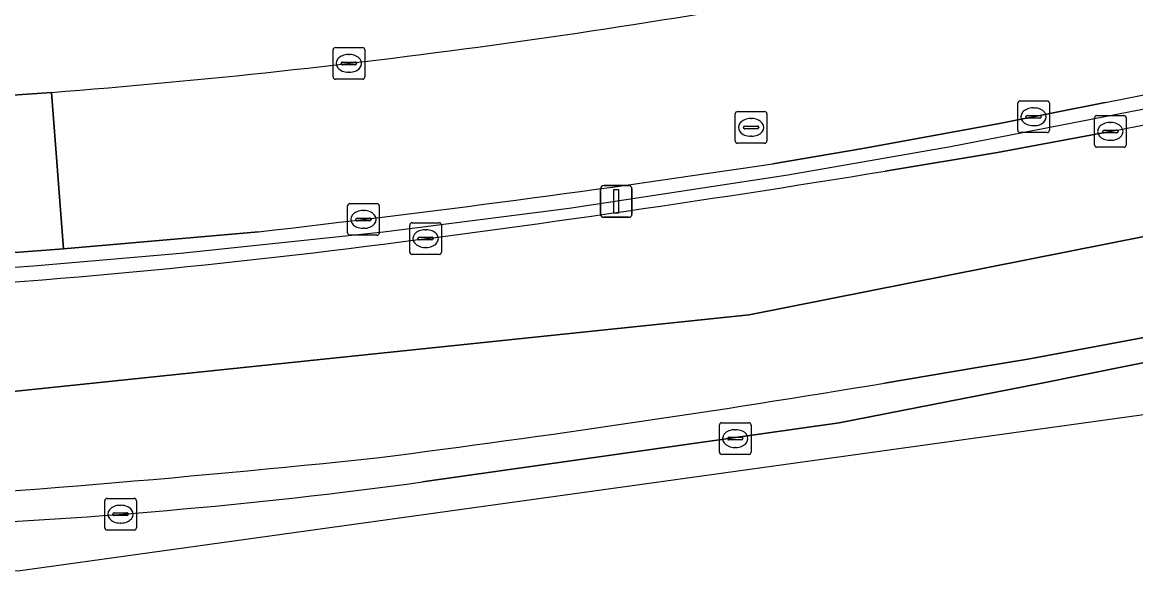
# Model space of a CAD drawing. Extents: x 161838 to 162344, y 381620 to 382160.
# Drawn here: x 162170.43 to 162205.58, y 381619.9 to 381637.2 of the extents above; entities that cross this region are included whole.
import ezdxf

# ---------------------------------------------------------------- set-up
doc = ezdxf.new("R2010")
doc.units = 0
for name, color, linetype in [('IMGEO_Berm_open', 7, 'Continuous'), ('IMGEO_Hek', 7, 'Continuous'), ('IMGEO_Kolk', 7, 'Continuous'), ('IMGEO_Lichtmast', 7, 'Continuous'), ('IMGEO_Rijbaan_lokaal_open', 7, 'Continuous'), ('IMGEO_Rijbaan_regionaal_gesloten', 7, 'Continuous'), ('IMGEO_Rioolput', 7, 'Continuous'), ('IMGEO_Voetpad_open', 7, 'Continuous')]:
    doc.layers.add(name, color=color, linetype=linetype)

msp = doc.modelspace()

# ---------------------------------------------------------------- linework, layer by layer
at = {"layer": 'IMGEO_Berm_open'}
for points in [[(162204.617, 381634.678), (162201.287, 381634.009), (162196.966, 381633.218), (162194.125, 381632.738)], [(162197.674, 381632.511), (162201.221, 381633.098), (162204.779, 381633.759)], [(162177.896, 381630.597), (162171.735, 381630.057), (162168.935, 381629.843), (162161.938, 381629.394)], [(162213.304, 381628.78), (162206.862, 381627.445), (162202.178, 381626.577), (162200.575, 381626.313), (162197.654, 381625.82)], [(162183.072, 381622.703), (162196.222, 381624.571), (162202.615, 381625.821), (162213.216, 381627.95)]]:
    msp.add_lwpolyline(points, dxfattribs=at)
for centre, radius, start, end in [((162137.649, 381978.348), 350.134, 281.02648, 287.29289), ((162141.246, 381964.503), 336.79, 280.87362, 285.61919), ((162125.277, 382092.031), 464.424, 276.5055, 278.52512), ((162127.7, 382058.233), 431.434, 276.98858, 279.33403), ((162151.953, 381863.5), 235.198, 272.43023, 276.89611), ((162124.819, 382065.373), 445.546, 277.3365, 279.40852), ((162140.329, 382015.292), 393.997, 273.24446, 276.02937), ((162160.554, 381788.41), 167.23, 272.17954, 277.73852)]:
    msp.add_arc(centre, radius, start, end, dxfattribs=at)
at = {"layer": 'IMGEO_Hek'}
msp.add_lwpolyline([(162241.823, 381643.497), (162233.545, 381641.12), (162229.612, 381640.011), (162225.666, 381638.966), (162220.873, 381637.787), (162217.165, 381636.942), (162213.136, 381635.998), (162208.014, 381634.881), (162199.733, 381633.272), (162194.605, 381632.38), (162187.696, 381631.333), (162181.837, 381630.583), (162175.425, 381629.906), (162170.79, 381629.51), (162167.399, 381629.27), (162161.318, 381628.942), (162155.604, 381628.756), (162151.691, 381628.719), (162146.625, 381628.693), (162143.587, 381628.688), (162139.006, 381628.698), (162137.794, 381628.704)], dxfattribs=at)
at = {"layer": 'IMGEO_Kolk'}
for p, q in [((162180.32, 381636.408), (162181.172, 381636.408)), ((162180.245, 381635.482), (162180.245, 381636.334)), ((162180.733, 381636.188), (162180.758, 381636.188)), ((162181.246, 381636.334), (162181.246, 381635.482)), ((162180.504, 381635.902), (162180.504, 381635.914)), ((162180.942, 381635.865), (162180.544, 381635.865)), ((162180.547, 381635.951), (162180.945, 381635.951)), ((162180.988, 381635.914), (162180.988, 381635.902)), ((162181.172, 381635.408), (162180.32, 381635.408)), ((162180.756, 381635.628), (162180.731, 381635.628)), ((162201.859, 381633.797), (162201.859, 381634.649)), ((162201.934, 381634.723), (162202.786, 381634.723)), ((162202.86, 381634.649), (162202.86, 381633.797)), ((162202.347, 381634.503), (162202.372, 381634.503)), ((162202.118, 381634.217), (162202.118, 381634.229)), ((162202.556, 381634.18), (162202.158, 381634.18)), ((162202.161, 381634.266), (162202.559, 381634.266)), ((162202.37, 381633.943), (162202.345, 381633.943)), ((162202.602, 381634.229), (162202.602, 381634.217)), ((162204.281, 381633.335), (162204.281, 381634.187)), ((162204.356, 381634.261), (162205.208, 381634.261)), ((162204.769, 381634.041), (162204.794, 381634.041)), ((162205.282, 381634.187), (162205.282, 381633.335)), ((162202.786, 381633.723), (162201.934, 381633.723)), ((162204.54, 381633.755), (162204.54, 381633.767)), ((162204.978, 381633.718), (162204.58, 381633.718)), ((162204.583, 381633.804), (162204.981, 381633.804)), ((162205.024, 381633.767), (162205.024, 381633.755)), ((162205.208, 381633.261), (162204.356, 381633.261)), ((162204.792, 381633.481), (162204.767, 381633.481)), ((162180.779, 381631.485), (162181.631, 381631.485)), ((162180.704, 381630.559), (162180.704, 381631.411)), ((162181.192, 381631.265), (162181.217, 381631.265)), ((162181.705, 381631.411), (162181.705, 381630.559)), ((162180.963, 381630.979), (162180.963, 381630.991)), ((162181.401, 381630.942), (162181.003, 381630.942)), ((162181.006, 381631.028), (162181.404, 381631.028)), ((162181.447, 381630.991), (162181.447, 381630.979)), ((162182.666, 381629.955), (162182.666, 381630.807)), ((162182.741, 381630.881), (162183.593, 381630.881)), ((162183.667, 381630.807), (162183.667, 381629.955)), ((162181.631, 381630.485), (162180.779, 381630.485)), ((162181.215, 381630.705), (162181.19, 381630.705)), ((162182.968, 381630.424), (162183.366, 381630.424)), ((162183.154, 381630.661), (162183.179, 381630.661)), ((162182.925, 381630.375), (162182.925, 381630.387)), ((162183.363, 381630.338), (162182.965, 381630.338)), ((162183.177, 381630.101), (162183.152, 381630.101)), ((162183.409, 381630.387), (162183.409, 381630.375)), ((162183.593, 381629.881), (162182.741, 381629.881)), ((162192.441, 381623.646), (162192.441, 381624.498)), ((162192.516, 381624.572), (162193.368, 381624.572)), ((162193.442, 381624.498), (162193.442, 381623.646)), ((162192.743, 381624.115), (162193.141, 381624.115)), ((162192.929, 381624.352), (162192.954, 381624.352)), ((162192.7, 381624.066), (162192.7, 381624.078)), ((162193.138, 381624.029), (162192.74, 381624.029)), ((162192.952, 381623.792), (162192.927, 381623.792)), ((162193.184, 381624.078), (162193.184, 381624.066)), ((162193.368, 381623.572), (162192.516, 381623.572)), ((162173.035, 381621.26), (162173.035, 381622.112)), ((162173.11, 381622.186), (162173.962, 381622.186)), ((162174.036, 381622.112), (162174.036, 381621.26)), ((162173.294, 381621.68), (162173.294, 381621.692)), ((162173.732, 381621.643), (162173.334, 381621.643)), ((162173.337, 381621.729), (162173.735, 381621.729)), ((162173.523, 381621.966), (162173.548, 381621.966)), ((162173.778, 381621.692), (162173.778, 381621.68)), ((162173.546, 381621.406), (162173.521, 381621.406)), ((162173.962, 381621.186), (162173.11, 381621.186))]:
    msp.add_line(p, q, dxfattribs=at)
for points in [[(162180.32, 381636.408), (162181.172, 381636.408)], [(162180.245, 381635.482), (162180.245, 381636.334)], [(162181.246, 381636.334), (162181.246, 381635.482)], [(162181.172, 381635.408), (162180.32, 381635.408)], [(162201.859, 381633.797), (162201.859, 381634.649)], [(162201.934, 381634.723), (162202.786, 381634.723)], [(162202.86, 381634.649), (162202.86, 381633.797)], [(162204.281, 381633.335), (162204.281, 381634.187)], [(162204.356, 381634.261), (162205.208, 381634.261)], [(162205.282, 381634.187), (162205.282, 381633.335)], [(162202.786, 381633.723), (162201.934, 381633.723)], [(162205.208, 381633.261), (162204.356, 381633.261)], [(162180.779, 381631.485), (162181.631, 381631.485)], [(162180.704, 381630.559), (162180.704, 381631.411)], [(162181.705, 381631.411), (162181.705, 381630.559)], [(162182.666, 381629.955), (162182.666, 381630.807)], [(162182.741, 381630.881), (162183.593, 381630.881)], [(162183.667, 381630.807), (162183.667, 381629.955)], [(162181.631, 381630.485), (162180.779, 381630.485)], [(162183.593, 381629.881), (162182.741, 381629.881)], [(162192.441, 381623.646), (162192.441, 381624.498)], [(162192.516, 381624.572), (162193.368, 381624.572)], [(162193.442, 381624.498), (162193.442, 381623.646)], [(162193.368, 381623.572), (162192.516, 381623.572)], [(162173.035, 381621.26), (162173.035, 381622.112)], [(162173.11, 381622.186), (162173.962, 381622.186)], [(162174.036, 381622.112), (162174.036, 381621.26)], [(162173.962, 381621.186), (162173.11, 381621.186)]]:
    msp.add_lwpolyline(points, dxfattribs=at)
for centre, radius, start, end in [((162180.322, 381636.332), 0.0765, 91.552, 178.448), ((162180.322, 381636.332), 0.0765, 91.552, 178.448), ((162181.17, 381636.332), 0.0765, 1.552, 88.448), ((162181.17, 381636.332), 0.0765, 1.552, 88.448), ((162180.544, 381635.911), 0.0403, 85.8775, 175.7526), ((162180.541, 381635.901), 0.0366, 178.938, 274.7102), ((162180.945, 381635.908), 0.043, 264.8664, 352.4533), ((162180.949, 381635.913), 0.0386, 1.7309, 96.639), ((162180.322, 381635.484), 0.0765, 181.552, 268.448), ((162180.322, 381635.484), 0.0765, 181.552, 268.448), ((162181.17, 381635.484), 0.0765, 271.552, 358.448), ((162181.17, 381635.484), 0.0765, 271.552, 358.448), ((162201.936, 381634.647), 0.0765, 91.552, 178.448), ((162201.936, 381634.647), 0.0765, 91.552, 178.448), ((162202.784, 381634.647), 0.0765, 1.552, 88.448), ((162202.784, 381634.647), 0.0765, 1.552, 88.448), ((162202.158, 381634.226), 0.0403, 85.8775, 175.7526), ((162202.155, 381634.216), 0.0366, 178.938, 274.7102), ((162202.559, 381634.223), 0.043, 264.8664, 352.4533), ((162202.563, 381634.228), 0.0386, 1.7309, 96.639), ((162204.358, 381634.185), 0.0765, 91.552, 178.448), ((162204.358, 381634.185), 0.0765, 91.552, 178.448), ((162205.206, 381634.185), 0.0765, 1.552, 88.448), ((162205.206, 381634.185), 0.0765, 1.552, 88.448), ((162201.936, 381633.799), 0.0765, 181.552, 268.448), ((162201.936, 381633.799), 0.0765, 181.552, 268.448), ((162202.784, 381633.799), 0.0765, 271.552, 358.448), ((162202.784, 381633.799), 0.0765, 271.552, 358.448), ((162204.58, 381633.764), 0.0403, 85.8775, 175.7526), ((162204.577, 381633.754), 0.0366, 178.938, 274.7102), ((162204.981, 381633.761), 0.043, 264.8664, 352.4533), ((162204.985, 381633.766), 0.0386, 1.7309, 96.639), ((162204.358, 381633.337), 0.0765, 181.552, 268.448), ((162204.358, 381633.337), 0.0765, 181.552, 268.448), ((162205.206, 381633.337), 0.0765, 271.552, 358.448), ((162205.206, 381633.337), 0.0765, 271.552, 358.448), ((162180.781, 381631.409), 0.0765, 91.552, 178.448), ((162180.781, 381631.409), 0.0765, 91.552, 178.448), ((162181.629, 381631.409), 0.0765, 1.552, 88.448), ((162181.629, 381631.409), 0.0765, 1.552, 88.448), ((162181.003, 381630.988), 0.0403, 85.8775, 175.7526), ((162181, 381630.978), 0.0366, 178.938, 274.7102), ((162181.404, 381630.985), 0.043, 264.8664, 352.4533), ((162181.408, 381630.99), 0.0386, 1.7309, 96.639), ((162182.743, 381630.805), 0.0765, 91.552, 178.448), ((162182.743, 381630.805), 0.0765, 91.552, 178.448), ((162183.591, 381630.805), 0.0765, 1.552, 88.448), ((162183.591, 381630.805), 0.0765, 1.552, 88.448), ((162180.781, 381630.561), 0.0765, 181.552, 268.448), ((162180.781, 381630.561), 0.0765, 181.552, 268.448), ((162181.629, 381630.561), 0.0765, 271.552, 358.448), ((162181.629, 381630.561), 0.0765, 271.552, 358.448), ((162182.965, 381630.384), 0.0403, 85.8775, 175.7526), ((162183.37, 381630.386), 0.0386, 1.7309, 96.639), ((162182.962, 381630.374), 0.0366, 178.938, 274.7102), ((162183.366, 381630.381), 0.043, 264.8664, 352.4533), ((162182.743, 381629.957), 0.0765, 181.552, 268.448), ((162182.743, 381629.957), 0.0765, 181.552, 268.448), ((162183.591, 381629.957), 0.0765, 271.552, 358.448), ((162183.591, 381629.957), 0.0765, 271.552, 358.448), ((162192.518, 381624.496), 0.0765, 91.552, 178.448), ((162192.518, 381624.496), 0.0765, 91.552, 178.448), ((162193.366, 381624.496), 0.0765, 1.552, 88.448), ((162193.366, 381624.496), 0.0765, 1.552, 88.448), ((162192.74, 381624.075), 0.0403, 85.8775, 175.7526), ((162193.145, 381624.077), 0.0386, 1.7309, 96.639), ((162192.737, 381624.065), 0.0366, 178.938, 274.7102), ((162193.141, 381624.072), 0.043, 264.8664, 352.4533), ((162192.518, 381623.648), 0.0765, 181.552, 268.448), ((162192.518, 381623.648), 0.0765, 181.552, 268.448), ((162193.366, 381623.648), 0.0765, 271.552, 358.448), ((162193.366, 381623.648), 0.0765, 271.552, 358.448), ((162173.112, 381622.11), 0.0765, 91.552, 178.448), ((162173.112, 381622.11), 0.0765, 91.552, 178.448), ((162173.96, 381622.11), 0.0765, 1.552, 88.448), ((162173.96, 381622.11), 0.0765, 1.552, 88.448), ((162173.334, 381621.689), 0.0403, 85.8775, 175.7526), ((162173.331, 381621.679), 0.0366, 178.938, 274.7102), ((162173.735, 381621.686), 0.043, 264.8664, 352.4533), ((162173.739, 381621.691), 0.0386, 1.7309, 96.639), ((162173.112, 381621.262), 0.0765, 181.552, 268.448), ((162173.112, 381621.262), 0.0765, 181.552, 268.448), ((162173.96, 381621.262), 0.0765, 271.552, 358.448), ((162173.96, 381621.262), 0.0765, 271.552, 358.448)]:
    msp.add_arc(centre, radius, start, end, dxfattribs=at)
for centre, major_axis, ratio, start_param, end_param in [((162180.732, 381635.908), (-0.387, 0.002), 0.722429, 4.712389, 7.853982), ((162180.757, 381635.908), (-0.39, 0.002), 0.717154, 1.570796, 4.712389), ((162202.346, 381634.223), (-0.387, 0.002), 0.722429, 4.712389, 7.853982), ((162202.371, 381634.223), (-0.39, 0.002), 0.717154, 1.570796, 4.712389), ((162204.768, 381633.761), (-0.387, 0.002), 0.722429, 4.712389, 7.853982), ((162204.793, 381633.761), (-0.39, 0.002), 0.717154, 1.570796, 4.712389), ((162181.191, 381630.985), (-0.387, 0.002), 0.722429, 4.712389, 7.853982), ((162181.216, 381630.985), (-0.39, 0.002), 0.717154, 1.570796, 4.712389), ((162183.153, 381630.381), (-0.387, 0.002), 0.722429, 4.712389, 7.853982), ((162183.178, 381630.381), (-0.39, 0.002), 0.717154, 1.570796, 4.712389), ((162192.928, 381624.072), (-0.387, 0.002), 0.722429, 4.712389, 7.853982), ((162192.953, 381624.072), (-0.39, 0.002), 0.717154, 1.570796, 4.712389), ((162173.522, 381621.686), (-0.387, 0.002), 0.722429, 4.712389, 7.853982), ((162173.547, 381621.686), (-0.39, 0.002), 0.717154, 1.570796, 4.712389)]:
    msp.add_ellipse(centre, major_axis=major_axis, ratio=ratio, start_param=start_param, end_param=end_param, dxfattribs=at)
at = {"layer": 'IMGEO_Lichtmast'}
for p, q in [((162188.689, 381631.153), (162188.689, 381631.953)), ((162188.689, 381631.953), (162188.689, 381631.153)), ((162188.789, 381632.053), (162189.579, 381632.053)), ((162189.579, 381632.053), (162188.789, 381632.053)), ((162189.679, 381631.953), (162189.679, 381631.153)), ((162189.679, 381631.153), (162189.679, 381631.953)), ((162189.579, 381631.053), (162188.789, 381631.053)), ((162188.789, 381631.053), (162189.579, 381631.053))]:
    msp.add_line(p, q, dxfattribs=at)
msp.add_lwpolyline([(162189.109, 381631.928), (162189.259, 381631.928), (162189.259, 381631.178), (162189.109, 381631.178), (162189.109, 381631.928)], dxfattribs=at)
for centre, start, end in [((162188.789, 381631.953), 90, 180), ((162188.789, 381631.953), 90, 180), ((162189.579, 381631.953), 0, 90), ((162189.579, 381631.953), 360, 90), ((162188.789, 381631.153), 180, 270), ((162188.789, 381631.153), 180, 270), ((162189.579, 381631.153), 270, 0), ((162189.579, 381631.153), 270, 0)]:
    msp.add_arc(centre, 0.1, start, end, dxfattribs=at)
at = {"layer": 'IMGEO_Rijbaan_lokaal_open'}
msp.add_lwpolyline([(162168.935, 381629.843), (162171.735, 381630.057), (162171.352, 381634.993), (162168.608, 381634.796)], close=True, dxfattribs=at)
for points in [[(162171.352, 381634.993), (162171.735, 381630.057), (162177.896, 381630.597)], [(162194.125, 381632.738), (162196.966, 381633.218), (162201.287, 381634.009), (162204.617, 381634.678)]]:
    msp.add_lwpolyline(points, dxfattribs=at)
for centre, radius, start, end in [((162137.649, 381978.348), 350.134, 281.02648, 287.29289), ((162152.698, 381874.845), 240.576, 274.44717, 281.32872), ((162125.277, 382092.031), 464.424, 276.5055, 278.52512)]:
    msp.add_arc(centre, radius, start, end, dxfattribs=at)
at = {"layer": 'IMGEO_Rijbaan_regionaal_gesloten'}
for points in [[(162114.157, 381628.746), (162105.124, 381628.816), (162089.317, 381629.313), (162079.706, 381629.703), (162074.823, 381630.031), (162066.237, 381630.607), (162065.762, 381627.224), (162074.598, 381626.568), (162101.225, 381625.613), (162133.688, 381624.885), (162151.965, 381624.703), (162167.196, 381625.249), (162193.384, 381627.978), (162217.254, 381632.709), (162234.44, 381637.075), (162251.353, 381642.169), (162267.176, 381648.082), (162286.544, 381657.725), (162299.911, 381665.73), (162311.76, 381673.667), (162310.287, 381676.584), (162309.574, 381676.189), (162291.311, 381664.585)], [(162296.107, 381659.834), (162313.323, 381670.573), (162311.76, 381673.667), (162299.911, 381665.73), (162286.544, 381657.725), (162267.176, 381648.082), (162251.353, 381642.169), (162234.44, 381637.075), (162217.254, 381632.709), (162193.384, 381627.978), (162167.196, 381625.249), (162151.965, 381624.703), (162133.688, 381624.885), (162101.225, 381625.613), (162074.598, 381626.568), (162065.762, 381627.224), (162065.33, 381624.15)], [(162166.914, 381621.301), (162156.441, 381620.733), (162153.994, 381620.605), (162134.53, 381620.776), (162126.197, 381620.966), (162114.837, 381621.198), (162100.02, 381621.534), (162090.138, 381621.864), (162075.85, 381622.469), (162074.337, 381622.567), (162068.187, 381622.967), (162063.349, 381623.412), (162063.24, 381621.454), (162063.65, 381621.399), (162170.29, 381619.903), (162214.084, 381625.981), (162255.949, 381637.267), (162286.839, 381649.945), (162318.167, 381662.803)], [(162204.779, 381633.759), (162201.221, 381633.098), (162197.674, 381632.511)], [(162197.654, 381625.82), (162200.575, 381626.313), (162202.178, 381626.577), (162206.862, 381627.445), (162213.304, 381628.78)], [(162213.216, 381627.95), (162202.615, 381625.821), (162196.222, 381624.571), (162183.072, 381622.703)]]:
    msp.add_lwpolyline(points, dxfattribs=at)
for centre, radius, start, end in [((162141.246, 381964.503), 336.79, 280.87362, 285.61919), ((162127.7, 382058.233), 431.434, 276.98858, 279.33403), ((162151.953, 381863.5), 235.198, 272.43023, 276.89611), ((162124.819, 382065.373), 445.546, 277.3365, 279.40852), ((162140.329, 382015.292), 393.997, 273.24446, 276.02937), ((162160.554, 381788.41), 167.23, 272.17954, 277.73852)]:
    msp.add_arc(centre, radius, start, end, dxfattribs=at)
at = {"layer": 'IMGEO_Rioolput'}
for p, q in [((162192.941, 381633.462), (162192.941, 381634.314)), ((162193.016, 381634.388), (162193.868, 381634.388)), ((162193.942, 381634.314), (162193.942, 381633.462)), ((162193.429, 381634.168), (162193.454, 381634.168)), ((162193.2, 381633.882), (162193.2, 381633.894)), ((162193.638, 381633.845), (162193.24, 381633.845)), ((162193.243, 381633.931), (162193.641, 381633.931)), ((162193.452, 381633.608), (162193.427, 381633.608)), ((162193.684, 381633.894), (162193.684, 381633.882)), ((162193.868, 381633.388), (162193.016, 381633.388))]:
    msp.add_line(p, q, dxfattribs=at)
for points in [[(162192.941, 381633.462), (162192.941, 381634.314)], [(162193.016, 381634.388), (162193.868, 381634.388)], [(162193.942, 381634.314), (162193.942, 381633.462)], [(162193.868, 381633.388), (162193.016, 381633.388)]]:
    msp.add_lwpolyline(points, dxfattribs=at)
for centre, radius, start, end in [((162193.018, 381634.312), 0.0765, 91.552, 178.448), ((162193.018, 381634.312), 0.0765, 91.552, 178.448), ((162193.866, 381634.312), 0.0765, 1.552, 88.448), ((162193.866, 381634.312), 0.0765, 1.552, 88.448), ((162193.24, 381633.891), 0.0403, 85.8775, 175.7526), ((162193.237, 381633.881), 0.0366, 178.938, 274.7102), ((162193.641, 381633.888), 0.043, 264.8664, 352.4533), ((162193.645, 381633.893), 0.0386, 1.7309, 96.639), ((162193.018, 381633.464), 0.0765, 181.552, 268.448), ((162193.018, 381633.464), 0.0765, 181.552, 268.448), ((162193.866, 381633.464), 0.0765, 271.552, 358.448), ((162193.866, 381633.464), 0.0765, 271.552, 358.448)]:
    msp.add_arc(centre, radius, start, end, dxfattribs=at)
for centre, major_axis, ratio, start_param, end_param in [((162193.428, 381633.888), (-0.387, 0.002), 0.722429, 4.712389, 7.853982), ((162193.453, 381633.888), (-0.39, 0.002), 0.717154, 1.570796, 4.712389)]:
    msp.add_ellipse(centre, major_axis=major_axis, ratio=ratio, start_param=start_param, end_param=end_param, dxfattribs=at)
at = {"layer": 'IMGEO_Voetpad_open'}
msp.add_lwpolyline([(162164.882, 381634.579), (162168.608, 381634.796), (162171.352, 381634.993)], dxfattribs=at)
msp.add_arc((162152.698, 381874.845), 240.576, 274.44717, 281.32872, dxfattribs=at)

doc.saveas('drawing.dxf')
